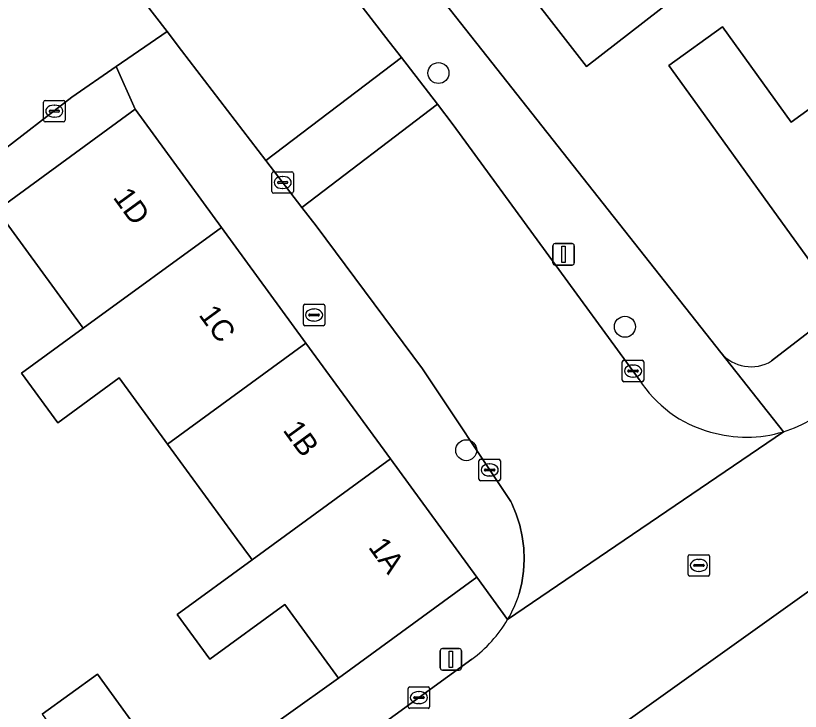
# Model space of a CAD drawing. Extents: x 159217 to 160349, y 381246 to 382172.
# Drawn here: x 159761.51 to 159798.07, y 381458.01 to 381490.43 of the extents above; entities that cross this region are included whole.
import ezdxf

# ---------------------------------------------------------------- set-up
doc = ezdxf.new("R2010")
doc.units = 0
for name, color, linetype in [('IMGEO_Boom', 7, 'Continuous'), ('IMGEO_Brandkraan', 7, 'Continuous'), ('IMGEO_Erf', 7, 'Continuous'), ('IMGEO_Kolk', 7, 'Continuous'), ('IMGEO_Lichtmast', 7, 'Continuous'), ('IMGEO_Muur', 7, 'Continuous'), ('IMGEO_Pand', 7, 'Continuous'), ('IMGEO_Pand_nummerreeks', 7, 'Continuous'), ('IMGEO_Rijbaan_lokaal_gesloten', 7, 'Continuous'), ('IMGEO_Rijbaan_lokaal_open', 7, 'Continuous'), ('IMGEO_Rioolput', 7, 'Continuous'), ('IMGEO_Voetpad_open', 7, 'Continuous')]:
    doc.layers.add(name, color=color, linetype=linetype)

msp = doc.modelspace()

# ---------------------------------------------------------------- linework, layer by layer
at = {"layer": 'IMGEO_Boom'}
for centre in [(159781.208, 381487.758), (159789.898, 381475.933), (159782.502, 381470.177)]:
    msp.add_circle(centre, 0.489, dxfattribs=at)
at = {"layer": 'IMGEO_Brandkraan'}
for p, q in [((159774.988, 381476.98), (159775.84, 381476.98)), ((159774.913, 381476.054), (159774.913, 381476.906)), ((159775.401, 381476.76), (159775.426, 381476.76)), ((159775.914, 381476.906), (159775.914, 381476.054)), ((159775.172, 381476.474), (159775.172, 381476.486)), ((159775.61, 381476.437), (159775.212, 381476.437)), ((159775.215, 381476.523), (159775.613, 381476.523)), ((159775.424, 381476.2), (159775.399, 381476.2)), ((159775.656, 381476.486), (159775.656, 381476.474)), ((159775.84, 381475.98), (159774.988, 381475.98))]:
    msp.add_line(p, q, dxfattribs=at)
for points in [[(159774.988, 381476.98), (159775.84, 381476.98)], [(159774.913, 381476.054), (159774.913, 381476.906)], [(159775.914, 381476.906), (159775.914, 381476.054)], [(159775.84, 381475.98), (159774.988, 381475.98)]]:
    msp.add_lwpolyline(points, dxfattribs=at)
for centre, radius, start, end in [((159774.99, 381476.904), 0.0765, 91.552, 178.448), ((159774.99, 381476.904), 0.0765, 91.552, 178.448), ((159775.838, 381476.904), 0.0765, 1.552, 88.448), ((159775.838, 381476.904), 0.0765, 1.552, 88.448), ((159775.212, 381476.483), 0.0403, 85.8775, 175.7526), ((159775.209, 381476.473), 0.0366, 178.938, 274.7102), ((159775.613, 381476.48), 0.043, 264.8664, 352.4533), ((159775.617, 381476.485), 0.0386, 1.7309, 96.639), ((159774.99, 381476.056), 0.0765, 181.552, 268.448), ((159774.99, 381476.056), 0.0765, 181.552, 268.448), ((159775.838, 381476.056), 0.0765, 271.552, 358.448), ((159775.838, 381476.056), 0.0765, 271.552, 358.448)]:
    msp.add_arc(centre, radius, start, end, dxfattribs=at)
for centre, major_axis, ratio, start_param, end_param in [((159775.4, 381476.48), (-0.387, 0.002), 0.722429, 4.712389, 7.853982), ((159775.425, 381476.48), (-0.39, 0.002), 0.717154, 1.570796, 4.712389)]:
    msp.add_ellipse(centre, major_axis=major_axis, ratio=ratio, start_param=start_param, end_param=end_param, dxfattribs=at)
at = {"layer": 'IMGEO_Erf'}
for points in [[(159811.919, 381510.275), (159802.263, 381500.661), (159795.731, 381507.18), (159794.194, 381505.516), (159792.488, 381507.092), (159785.952, 381500.015), (159788.395, 381496.867), (159783.714, 381493.232), (159783.533, 381493.086), (159781.309, 381491.291), (159794.368, 381474.726)], [(159796.728, 381474.339), (159800.034, 381476.898), (159796.642, 381481.602), (159793.08, 381486.542), (159791.946, 381488.114), (159794.441, 381489.913), (159797.647, 381485.467), (159800.292, 381487.374)], [(159762.739, 381457.872), (159765.318, 381459.744), (159769.241, 381454.339), (159776.549, 381459.559), (159774.043, 381462.992), (159770.555, 381460.447), (159769.038, 381462.527), (159772.525, 381465.072), (159772.451, 381465.173), (159771.832, 381466.021), (159768.589, 381470.465), (159766.336, 381473.553), (159763.47, 381471.462), (159761.784, 381473.772), (159764.65, 381475.863), (159760.63, 381481.373)]]:
    msp.add_lwpolyline(points, dxfattribs=at)
msp.add_lwpolyline([(159788.11, 381488.061), (159784.135, 381493.18), (159789.527, 381497.367), (159793.502, 381492.248)], close=True, dxfattribs=at)
msp.add_arc((159795.772, 381475.897), 1.828, 219.8318, 301.5428, dxfattribs=at)
at = {"layer": 'IMGEO_Kolk'}
for p, q in [((159762.88, 381486.48), (159763.732, 381486.48)), ((159762.805, 381485.554), (159762.805, 381486.406)), ((159763.293, 381486.26), (159763.318, 381486.26)), ((159763.806, 381486.406), (159763.806, 381485.554)), ((159763.064, 381485.974), (159763.064, 381485.986)), ((159763.502, 381485.937), (159763.104, 381485.937)), ((159763.107, 381486.023), (159763.505, 381486.023)), ((159763.316, 381485.7), (159763.291, 381485.7)), ((159763.548, 381485.986), (159763.548, 381485.974)), ((159763.732, 381485.48), (159762.88, 381485.48)), ((159773.524, 381483.155), (159774.376, 381483.155)), ((159773.449, 381482.229), (159773.449, 381483.081)), ((159773.937, 381482.935), (159773.962, 381482.935)), ((159774.45, 381483.081), (159774.45, 381482.229)), ((159773.708, 381482.649), (159773.708, 381482.661)), ((159774.146, 381482.612), (159773.748, 381482.612)), ((159773.751, 381482.698), (159774.149, 381482.698)), ((159774.192, 381482.661), (159774.192, 381482.649)), ((159774.376, 381482.155), (159773.524, 381482.155)), ((159773.96, 381482.375), (159773.935, 381482.375)), ((159789.851, 381474.369), (159790.703, 381474.369)), ((159789.776, 381473.443), (159789.776, 381474.295)), ((159790.264, 381474.149), (159790.289, 381474.149)), ((159790.777, 381474.295), (159790.777, 381473.443)), ((159790.035, 381473.863), (159790.035, 381473.875)), ((159790.473, 381473.826), (159790.075, 381473.826)), ((159790.078, 381473.912), (159790.476, 381473.912)), ((159790.519, 381473.875), (159790.519, 381473.863)), ((159790.703, 381473.369), (159789.851, 381473.369)), ((159790.287, 381473.589), (159790.262, 381473.589)), ((159783.096, 381468.832), (159783.096, 381469.684)), ((159783.171, 381469.758), (159784.023, 381469.758)), ((159784.097, 381469.684), (159784.097, 381468.832)), ((159783.355, 381469.252), (159783.355, 381469.264)), ((159783.398, 381469.301), (159783.796, 381469.301)), ((159783.584, 381469.538), (159783.609, 381469.538)), ((159783.839, 381469.264), (159783.839, 381469.252)), ((159783.793, 381469.215), (159783.395, 381469.215)), ((159783.607, 381468.978), (159783.582, 381468.978)), ((159784.023, 381468.758), (159783.171, 381468.758)), ((159779.797, 381458.223), (159779.797, 381459.075)), ((159779.872, 381459.149), (159780.724, 381459.149)), ((159780.798, 381459.075), (159780.798, 381458.223)), ((159780.056, 381458.643), (159780.056, 381458.655)), ((159780.099, 381458.692), (159780.497, 381458.692)), ((159780.285, 381458.929), (159780.31, 381458.929)), ((159780.54, 381458.655), (159780.54, 381458.643)), ((159780.494, 381458.606), (159780.096, 381458.606)), ((159780.308, 381458.369), (159780.283, 381458.369)), ((159780.724, 381458.149), (159779.872, 381458.149))]:
    msp.add_line(p, q, dxfattribs=at)
for points in [[(159762.88, 381486.48), (159763.732, 381486.48)], [(159762.805, 381485.554), (159762.805, 381486.406)], [(159763.806, 381486.406), (159763.806, 381485.554)], [(159763.732, 381485.48), (159762.88, 381485.48)], [(159773.524, 381483.155), (159774.376, 381483.155)], [(159773.449, 381482.229), (159773.449, 381483.081)], [(159774.45, 381483.081), (159774.45, 381482.229)], [(159774.376, 381482.155), (159773.524, 381482.155)], [(159789.851, 381474.369), (159790.703, 381474.369)], [(159789.776, 381473.443), (159789.776, 381474.295)], [(159790.777, 381474.295), (159790.777, 381473.443)], [(159790.703, 381473.369), (159789.851, 381473.369)], [(159783.096, 381468.832), (159783.096, 381469.684)], [(159783.171, 381469.758), (159784.023, 381469.758)], [(159784.097, 381469.684), (159784.097, 381468.832)], [(159784.023, 381468.758), (159783.171, 381468.758)], [(159779.797, 381458.223), (159779.797, 381459.075)], [(159779.872, 381459.149), (159780.724, 381459.149)], [(159780.798, 381459.075), (159780.798, 381458.223)], [(159780.724, 381458.149), (159779.872, 381458.149)]]:
    msp.add_lwpolyline(points, dxfattribs=at)
for centre, radius, start, end in [((159762.882, 381486.404), 0.0765, 91.552, 178.448), ((159762.882, 381486.404), 0.0765, 91.552, 178.448), ((159763.73, 381486.404), 0.0765, 1.552, 88.448), ((159763.73, 381486.404), 0.0765, 1.552, 88.448), ((159763.104, 381485.983), 0.0403, 85.8775, 175.7526), ((159763.101, 381485.973), 0.0366, 178.938, 274.7102), ((159763.505, 381485.98), 0.043, 264.8664, 352.4533), ((159763.509, 381485.985), 0.0386, 1.7309, 96.639), ((159762.882, 381485.556), 0.0765, 181.552, 268.448), ((159762.882, 381485.556), 0.0765, 181.552, 268.448), ((159763.73, 381485.556), 0.0765, 271.552, 358.448), ((159763.73, 381485.556), 0.0765, 271.552, 358.448), ((159773.526, 381483.079), 0.0765, 91.552, 178.448), ((159773.526, 381483.079), 0.0765, 91.552, 178.448), ((159774.374, 381483.079), 0.0765, 1.552, 88.448), ((159774.374, 381483.079), 0.0765, 1.552, 88.448), ((159773.748, 381482.658), 0.0403, 85.8775, 175.7526), ((159773.745, 381482.648), 0.0366, 178.938, 274.7102), ((159774.149, 381482.655), 0.043, 264.8664, 352.4533), ((159774.153, 381482.66), 0.0386, 1.7309, 96.639), ((159773.526, 381482.231), 0.0765, 181.552, 268.448), ((159773.526, 381482.231), 0.0765, 181.552, 268.448), ((159774.374, 381482.231), 0.0765, 271.552, 358.448), ((159774.374, 381482.231), 0.0765, 271.552, 358.448), ((159789.853, 381474.293), 0.0765, 91.552, 178.448), ((159789.853, 381474.293), 0.0765, 91.552, 178.448), ((159790.701, 381474.293), 0.0765, 1.552, 88.448), ((159790.701, 381474.293), 0.0765, 1.552, 88.448), ((159790.075, 381473.872), 0.0403, 85.8775, 175.7526), ((159790.072, 381473.862), 0.0366, 178.938, 274.7102), ((159790.476, 381473.869), 0.043, 264.8664, 352.4533), ((159790.48, 381473.874), 0.0386, 1.7309, 96.639), ((159789.853, 381473.445), 0.0765, 181.552, 268.448), ((159789.853, 381473.445), 0.0765, 181.552, 268.448), ((159790.701, 381473.445), 0.0765, 271.552, 358.448), ((159790.701, 381473.445), 0.0765, 271.552, 358.448), ((159783.173, 381469.682), 0.0765, 91.552, 178.448), ((159783.173, 381469.682), 0.0765, 91.552, 178.448), ((159784.021, 381469.682), 0.0765, 1.552, 88.448), ((159784.021, 381469.682), 0.0765, 1.552, 88.448), ((159783.395, 381469.261), 0.0403, 85.8775, 175.7526), ((159783.392, 381469.251), 0.0366, 178.938, 274.7102), ((159783.796, 381469.258), 0.043, 264.8664, 352.4533), ((159783.8, 381469.263), 0.0386, 1.7309, 96.639), ((159783.173, 381468.834), 0.0765, 181.552, 268.448), ((159783.173, 381468.834), 0.0765, 181.552, 268.448), ((159784.021, 381468.834), 0.0765, 271.552, 358.448), ((159784.021, 381468.834), 0.0765, 271.552, 358.448), ((159779.874, 381459.073), 0.0765, 91.552, 178.448), ((159779.874, 381459.073), 0.0765, 91.552, 178.448), ((159780.722, 381459.073), 0.0765, 1.552, 88.448), ((159780.722, 381459.073), 0.0765, 1.552, 88.448), ((159780.096, 381458.652), 0.0403, 85.8775, 175.7526), ((159780.093, 381458.642), 0.0366, 178.938, 274.7102), ((159780.497, 381458.649), 0.043, 264.8664, 352.4533), ((159780.501, 381458.654), 0.0386, 1.7309, 96.639), ((159779.874, 381458.225), 0.0765, 181.552, 268.448), ((159779.874, 381458.225), 0.0765, 181.552, 268.448), ((159780.722, 381458.225), 0.0765, 271.552, 358.448), ((159780.722, 381458.225), 0.0765, 271.552, 358.448)]:
    msp.add_arc(centre, radius, start, end, dxfattribs=at)
for centre, major_axis, ratio, start_param, end_param in [((159763.292, 381485.98), (-0.387, 0.002), 0.722429, 4.712389, 7.853982), ((159763.317, 381485.98), (-0.39, 0.002), 0.717154, 1.570796, 4.712389), ((159773.936, 381482.655), (-0.387, 0.002), 0.722429, 4.712389, 7.853982), ((159773.961, 381482.655), (-0.39, 0.002), 0.717154, 1.570796, 4.712389), ((159790.263, 381473.869), (-0.387, 0.002), 0.722429, 4.712389, 7.853982), ((159790.288, 381473.869), (-0.39, 0.002), 0.717154, 1.570796, 4.712389), ((159783.583, 381469.258), (-0.387, 0.002), 0.722429, 4.712389, 7.853982), ((159783.608, 381469.258), (-0.39, 0.002), 0.717154, 1.570796, 4.712389), ((159780.284, 381458.649), (-0.387, 0.002), 0.722429, 4.712389, 7.853982), ((159780.309, 381458.649), (-0.39, 0.002), 0.717154, 1.570796, 4.712389)]:
    msp.add_ellipse(centre, major_axis=major_axis, ratio=ratio, start_param=start_param, end_param=end_param, dxfattribs=at)
at = {"layer": 'IMGEO_Lichtmast'}
for p, q in [((159786.545, 381478.907), (159786.545, 381479.707)), ((159786.545, 381479.707), (159786.545, 381478.907)), ((159786.645, 381479.807), (159787.435, 381479.807)), ((159787.435, 381479.807), (159786.645, 381479.807)), ((159787.535, 381479.707), (159787.535, 381478.907)), ((159787.535, 381478.907), (159787.535, 381479.707)), ((159787.435, 381478.807), (159786.645, 381478.807)), ((159786.645, 381478.807), (159787.435, 381478.807)), ((159781.291, 381460.033), (159781.291, 381460.833)), ((159781.291, 381460.833), (159781.291, 381460.033)), ((159781.391, 381460.933), (159782.181, 381460.933)), ((159782.181, 381460.933), (159781.391, 381460.933)), ((159782.281, 381460.833), (159782.281, 381460.033)), ((159782.281, 381460.033), (159782.281, 381460.833)), ((159782.181, 381459.933), (159781.391, 381459.933)), ((159781.391, 381459.933), (159782.181, 381459.933))]:
    msp.add_line(p, q, dxfattribs=at)
for points in [[(159786.965, 381479.682), (159787.115, 381479.682), (159787.115, 381478.932), (159786.965, 381478.932), (159786.965, 381479.682)], [(159781.711, 381460.808), (159781.861, 381460.808), (159781.861, 381460.058), (159781.711, 381460.058), (159781.711, 381460.808)]]:
    msp.add_lwpolyline(points, dxfattribs=at)
for centre, start, end in [((159786.645, 381479.707), 90, 180), ((159786.645, 381479.707), 90, 180), ((159787.435, 381479.707), 0, 90), ((159787.435, 381479.707), 360, 90), ((159786.645, 381478.907), 180, 270), ((159786.645, 381478.907), 180, 270), ((159787.435, 381478.907), 270, 0), ((159787.435, 381478.907), 270, 0), ((159781.391, 381460.833), 90, 180), ((159781.391, 381460.833), 90, 180), ((159782.181, 381460.833), 0, 90), ((159782.181, 381460.833), 360, 90), ((159781.391, 381460.033), 180, 270), ((159781.391, 381460.033), 180, 270), ((159782.181, 381460.033), 270, 0), ((159782.181, 381460.033), 270, 0)]:
    msp.add_arc(centre, 0.1, start, end, dxfattribs=at)
at = {"layer": 'IMGEO_Muur'}
msp.add_lwpolyline([(159769.241, 381454.339), (159776.549, 381459.559)], dxfattribs=at)
at = {"layer": 'IMGEO_Pand'}
for points in [[(159788.11, 381488.061), (159793.502, 381492.248), (159789.527, 381497.367), (159784.135, 381493.18)], [(159800.034, 381476.898), (159805.174, 381480.604), (159802.249, 381484.66), (159800.292, 381487.374), (159797.647, 381485.467), (159794.441, 381489.913), (159791.946, 381488.114), (159793.08, 381486.542), (159796.642, 381481.602)], [(159771.094, 381480.559), (159767.07, 381486.073), (159760.63, 381481.373), (159764.65, 381475.863)], [(159768.589, 381470.465), (159775.03, 381475.166), (159771.094, 381480.559), (159764.65, 381475.863), (159761.784, 381473.772), (159763.47, 381471.462), (159766.336, 381473.553)], [(159778.966, 381469.772), (159775.03, 381475.166), (159768.589, 381470.465), (159771.832, 381466.021), (159772.451, 381465.173), (159772.525, 381465.072)], [(159782.989, 381464.259), (159778.966, 381469.772), (159772.525, 381465.072), (159769.038, 381462.527), (159770.555, 381460.447), (159774.043, 381462.992), (159776.549, 381459.559)], [(159762.739, 381457.872), (159766.676, 381452.477), (159769.241, 381454.339), (159765.318, 381459.744)]]:
    msp.add_lwpolyline(points, close=True, dxfattribs=at)
at = {"layer": 'IMGEO_Rijbaan_lokaal_gesloten'}
msp.add_lwpolyline([(159799.332, 381464.238), (159787.872, 381456.049)], dxfattribs=at)
at = {"layer": 'IMGEO_Rijbaan_lokaal_open'}
for points in [[(159776.13, 381492.832), (159770.669, 381499.927), (159764.419, 381495.062), (159764.981, 381494.334), (159768.565, 381489.696), (159769.23, 381488.8), (159773.167, 381483.677), (159779.48, 381488.478), (159778.914, 381489.213)], [(159773.167, 381483.677), (159774.841, 381481.496), (159781.157, 381486.299), (159779.48, 381488.478)]]:
    msp.add_lwpolyline(points, close=True, dxfattribs=at)
for points in [[(159708.054, 381443.186), (159710.157, 381444.811), (159718.247, 381451.061), (159725.019, 381456.349), (159727.311, 381458.139), (159729.658, 381459.972), (159732.148, 381461.916), (159734.716, 381463.878), (159734.756, 381463.908), (159739.562, 381467.58), (159742.623, 381469.918), (159744.553, 381471.43), (159751.301, 381476.717), (159764.131, 381486.626), (159766.186, 381488.065), (159768.565, 381489.696), (159764.981, 381494.334), (159762.721, 381492.467), (159761.958, 381491.907), (159750.62, 381483.094), (159748.29, 381481.298), (159737.837, 381473.24), (159718.274, 381458.259), (159701.918, 381445.502)], [(159790.559, 381473.481), (159781.899, 381485.335), (159781.157, 381486.299), (159774.841, 381481.496), (159775.507, 381480.628), (159780.458, 381473.977), (159784.579, 381467.786), (159784.622, 381467.698), (159784.831, 381467.199), (159784.994, 381466.684), (159785.111, 381466.156), (159785.18, 381465.62), (159785.201, 381465.08), (159785.174, 381464.54), (159785.099, 381464.004), (159784.976, 381463.478)], [(159782.761, 381460.436), (159774.481, 381454.427), (159771.014, 381451.905), (159765.811, 381448.121), (159762.389, 381445.632), (159765.923, 381440.763), (159767.044, 381441.581), (159786.01, 381455.342), (159786.313, 381455.506), (159786.816, 381455.733), (159787.337, 381455.915), (159787.872, 381456.049), (159799.332, 381464.238), (159799.442, 381464.347), (159800.114, 381465.542), (159800.306, 381465.789), (159800.646, 381466.167), (159801.019, 381466.514), (159801.421, 381466.825), (159801.849, 381467.1), (159808.9, 381472.368)], [(159797.283, 381471.041), (159784.432, 381462.289)], [(159784.432, 381462.289), (159797.283, 381471.041)]]:
    msp.add_lwpolyline(points, dxfattribs=at)
for centre, radius, start, end in [((159795.361, 381476.511), 5.678, 212.2527, 255.015), ((159795.555, 381476.675), 5.894, 287.0533, 301.3631), ((159795.563, 381476.66), 5.876, 253.4873, 287.0198), ((159779.041, 381465.474), 6.262, 329.4216, 341.4076), ((159779.029, 381465.481), 6.275, 306.489, 329.4239)]:
    msp.add_arc(centre, radius, start, end, dxfattribs=at)
at = {"layer": 'IMGEO_Rioolput'}
for p, q in [((159792.843, 381464.384), (159792.843, 381465.236)), ((159792.918, 381465.31), (159793.77, 381465.31)), ((159793.844, 381465.236), (159793.844, 381464.384)), ((159793.145, 381464.853), (159793.543, 381464.853)), ((159793.331, 381465.09), (159793.356, 381465.09)), ((159793.102, 381464.804), (159793.102, 381464.816)), ((159793.54, 381464.767), (159793.142, 381464.767)), ((159793.354, 381464.53), (159793.329, 381464.53)), ((159793.586, 381464.816), (159793.586, 381464.804)), ((159793.77, 381464.31), (159792.918, 381464.31))]:
    msp.add_line(p, q, dxfattribs=at)
for points in [[(159792.843, 381464.384), (159792.843, 381465.236)], [(159792.918, 381465.31), (159793.77, 381465.31)], [(159793.844, 381465.236), (159793.844, 381464.384)], [(159793.77, 381464.31), (159792.918, 381464.31)]]:
    msp.add_lwpolyline(points, dxfattribs=at)
for centre, radius, start, end in [((159792.92, 381465.234), 0.0765, 91.552, 178.448), ((159792.92, 381465.234), 0.0765, 91.552, 178.448), ((159793.768, 381465.234), 0.0765, 1.552, 88.448), ((159793.768, 381465.234), 0.0765, 1.552, 88.448), ((159793.142, 381464.813), 0.0403, 85.8775, 175.7526), ((159793.547, 381464.815), 0.0386, 1.7309, 96.639), ((159793.139, 381464.803), 0.0366, 178.938, 274.7102), ((159793.543, 381464.81), 0.043, 264.8664, 352.4533), ((159792.92, 381464.386), 0.0765, 181.552, 268.448), ((159792.92, 381464.386), 0.0765, 181.552, 268.448), ((159793.768, 381464.386), 0.0765, 271.552, 358.448), ((159793.768, 381464.386), 0.0765, 271.552, 358.448)]:
    msp.add_arc(centre, radius, start, end, dxfattribs=at)
for centre, major_axis, ratio, start_param, end_param in [((159793.33, 381464.81), (-0.387, 0.002), 0.722429, 4.712389, 7.853982), ((159793.355, 381464.81), (-0.39, 0.002), 0.717154, 1.570796, 4.712389)]:
    msp.add_ellipse(centre, major_axis=major_axis, ratio=ratio, start_param=start_param, end_param=end_param, dxfattribs=at)
at = {"layer": 'IMGEO_Voetpad_open'}
for points in [[(159869.206, 381538.504), (159855.252, 381521.539), (159852.177, 381518.166), (159848.924, 381514.815), (159846.789, 381512.616), (159844.346, 381510.071), (159842.053, 381507.683), (159841.734, 381507.351), (159839.902, 381505.617), (159839.744, 381505.468), (159837.066, 381503.655), (159836.436, 381503.183), (159832.06, 381500), (159829.328, 381498.013), (159823.713, 381493.928), (159818.579, 381490.194), (159817.956, 381489.745), (159815.615, 381488.127), (159814.734, 381487.519), (159806.144, 381481.325), (159805.174, 381480.604), (159800.034, 381476.898), (159796.728, 381474.339)], [(159761.639, 381511.66), (159770.073, 381500.702), (159770.613, 381500), (159770.669, 381499.927), (159776.13, 381492.832), (159778.914, 381489.213), (159779.48, 381488.478), (159781.157, 381486.299), (159781.899, 381485.335), (159790.559, 381473.481)], [(159797.283, 381471.041), (159794.368, 381474.726), (159781.309, 381491.291), (159783.533, 381493.086), (159781.081, 381496.421), (159779.606, 381498.427), (159778.394, 381500)], [(159775.507, 381480.628), (159774.841, 381481.496), (159773.167, 381483.677), (159769.23, 381488.8), (159768.565, 381489.696), (159766.186, 381488.065), (159767.07, 381486.073), (159771.094, 381480.559), (159775.03, 381475.166), (159778.966, 381469.772), (159782.989, 381464.259), (159784.432, 381462.289)], [(159760.63, 381481.373), (159767.07, 381486.073), (159766.186, 381488.065), (159764.131, 381486.626), (159751.301, 381476.717)], [(159784.976, 381463.478), (159785.099, 381464.004), (159785.174, 381464.54), (159785.201, 381465.08), (159785.18, 381465.62), (159785.111, 381466.156), (159784.994, 381466.684), (159784.831, 381467.199), (159784.622, 381467.698), (159784.579, 381467.786), (159780.458, 381473.977), (159775.507, 381480.628)], [(159794.368, 381474.726), (159797.283, 381471.041)], [(159784.432, 381462.289), (159782.989, 381464.259), (159776.549, 381459.559), (159769.241, 381454.339), (159766.676, 381452.477), (159764.083, 381450.595), (159759.047, 381446.941), (159754.016, 381443.289), (159748.985, 381439.637), (159743.953, 381435.985), (159738.922, 381432.333), (159733.89, 381428.682), (159728.859, 381425.03), (159723.827, 381421.378), (159718.796, 381417.726), (159713.644, 381413.987), (159711.431, 381412.454), (159707.115, 381409.303)], [(159693.569, 381395.698), (159703.615, 381402.909), (159713.142, 381409.82), (159715.504, 381411.505), (159717.063, 381412.617), (159719.452, 381414.322), (159723.109, 381416.93), (159740.076, 381429.398), (159758.475, 381442.785), (159759.83, 381443.771), (159762.389, 381445.632), (159765.811, 381448.121), (159771.014, 381451.905), (159774.481, 381454.427), (159782.761, 381460.436)]]:
    msp.add_lwpolyline(points, dxfattribs=at)
for centre, radius, start, end in [((159795.772, 381475.897), 1.828, 219.8318, 301.5428), ((159795.361, 381476.511), 5.678, 212.2527, 255.015), ((159795.555, 381476.675), 5.894, 287.0533, 301.3631), ((159795.563, 381476.66), 5.876, 253.4873, 287.0198), ((159779.041, 381465.474), 6.262, 329.4216, 341.4076), ((159779.029, 381465.481), 6.275, 306.489, 329.4239)]:
    msp.add_arc(centre, radius, start, end, dxfattribs=at)

# ---------------------------------------------------------------- texts
at = {"layer": 'IMGEO_Pand_nummerreeks'}
for s, rotation, p in [('1D', 306.1205, (159766.011, 381481.959)), ('1C', 306.1205, (159770.006, 381476.484)), ('1B', 306.119, (159773.928, 381471.111)), ('1A', 306.119, (159777.908, 381465.657))]:
    msp.add_text(s, height=1, rotation=rotation, dxfattribs=at).set_placement(p)

doc.saveas('drawing.dxf')
